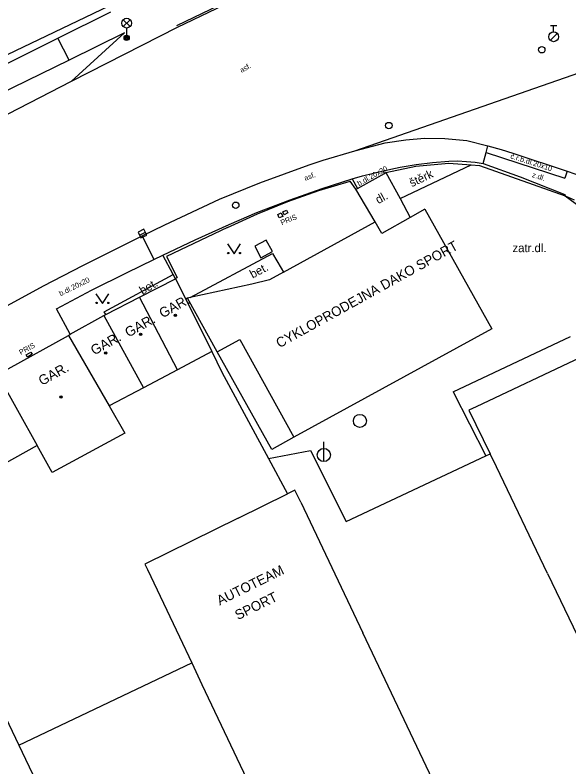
# Model space of a CAD drawing. Extents: x -595546 to -593986, y -1160845 to -1159202.
# Drawn here: x -595370.7 to -595328.2, y -1159788 to -1159730.4 of the extents above; entities that cross this region are included whole.
import ezdxf

# ---------------------------------------------------------------- set-up
doc = ezdxf.new("R2010")
doc.units = 0
for name, color, linetype in [('Level 26', 7, 'Continuous'), ('Level 27', 7, 'Continuous'), ('Level 28', 7, 'Continuous'), ('Level 33', 7, 'Continuous'), ('Level 36', 7, 'Continuous'), ('Level 39', 7, 'Continuous'), ('neurcene site - povrch.  znaky - skut. stav', 7, 'Continuous'), ('Specificka linie pasportu komunikaci', 7, 'Continuous'), ('TM - budovy zdene_ betonove - VP', 7, 'Continuous'), ('TM - chodniky - VP', 7, 'Continuous'), ('TM - komunikace - VP', 7, 'Continuous'), ('TM - letecke snimky - pomocna linie', 7, 'Continuous'), ('TM - plot drateny_ kovovy - VP', 7, 'Continuous'), ('TM - plot zdeny_ ohradni zed - VP', 7, 'Continuous'), ('TM - podezdivka plotu - VP', 7, 'Continuous'), ('TM - pomocna konstrukcni linie', 7, 'Continuous'), ('TM - popis objektu', 7, 'Continuous'), ('TM - popis povrchu', 7, 'Continuous'), ('TM - rozhrani mezi zpev. plochami mezi sebou - VP', 7, 'Continuous'), ('TM - rozhrani ploch obecne - VP', 7, 'Continuous'), ('TM - vjezd na pozemek', 7, 'Continuous')]:
    doc.layers.add(name, color=color, linetype=linetype)

msp = doc.modelspace()

# ---------------------------------------------------------------- linework, layer by layer
at = {"layer": 'Level 26'}
msp.add_lwpolyline([(-595352.307, -1159748.087), (-595351.833, -1159748.967), (-595350.953, -1159748.493), (-595351.427, -1159747.613)], close=True, dxfattribs=at)
at = {"layer": 'Level 27'}
for p, q in [((-595361.124, -1159747.23), (-595360.676, -1159747.01)), ((-595347.01, -1159764.57), (-595347.01, -1159763.07))]:
    msp.add_line(p, q, dxfattribs=at)
msp.add_lwpolyline([(-595361.014, -1159747.455), (-595360.565, -1159747.234), (-595360.786, -1159746.785), (-595361.235, -1159747.006)], close=True, dxfattribs=at)
for centre in [(-595344.25, -1159761.46), (-595347.01, -1159764.07)]:
    msp.add_circle(centre, 0.5, dxfattribs=at)
at = {"layer": 'Level 28'}
for p, q in [((-595329.67, -1159731.175), (-595329.17, -1159731.175)), ((-595329.42, -1159731.675), (-595329.42, -1159731.175)), ((-595329.678, -1159732.322), (-595329.148, -1159731.792))]:
    msp.add_line(p, q, dxfattribs=at)
for centre, radius in [((-595329.42, -1159732.05), 0.375), ((-595330.33, -1159733.04), 0.25), ((-595342.04, -1159738.85), 0.25), ((-595353.76, -1159744.95), 0.25)]:
    msp.add_circle(centre, radius, dxfattribs=at)
at = {"layer": 'Level 33'}
for p, q in [((-595362.375, -1159731.27), (-595361.845, -1159730.74)), ((-595362.375, -1159730.74), (-595361.845, -1159731.27)), ((-595362.11, -1159731.38), (-595362.11, -1159732.13))]:
    msp.add_line(p, q, dxfattribs=at)
for centre, radius in [((-595362.11, -1159731.005), 0.375), ((-595362.11, -1159732.13), 0.2), ((-595362.11, -1159732.13), 0.145), ((-595362.11, -1159732.13), 0.0876)]:
    msp.add_circle(centre, radius, dxfattribs=at)
at = {"layer": 'Level 36'}
for points in [[(-595354.38, -1159747.91), (-595353.88, -1159748.66), (-595353.38, -1159747.91)], [(-595364.46, -1159751.73), (-595363.96, -1159752.48), (-595363.46, -1159751.73)]]:
    msp.add_lwpolyline(points, dxfattribs=at)
for centre in [(-595354.33, -1159748.61), (-595353.431, -1159748.61), (-595364.41, -1159752.43), (-595363.511, -1159752.43)]:
    msp.add_circle(centre, 0.05, dxfattribs=at)
at = {"layer": 'Level 39'}
for centre, radius in [((-595358.38, -1159753.37), 0.09), ((-595358.38, -1159753.37), 0.0398), ((-595361.04, -1159754.83), 0.09), ((-595361.04, -1159754.83), 0.0398), ((-595363.71, -1159756.27), 0.09), ((-595363.71, -1159756.27), 0.0398), ((-595367.14, -1159759.64), 0.09), ((-595367.14, -1159759.64), 0.0398)]:
    msp.add_circle(centre, radius, dxfattribs=at)
at = {"layer": 'neurcene site - povrch.  znaky - skut. stav'}
for points in [[(-595350.15, -1159745.45), (-595349.87, -1159745.33)], [(-595349.87, -1159745.33), (-595349.77, -1159745.54)], [(-595350.54, -1159745.65), (-595350.28, -1159745.53)], [(-595350.42, -1159745.92), (-595350.54, -1159745.65)], [(-595350.15, -1159745.8), (-595350.42, -1159745.92)], [(-595350.28, -1159745.53), (-595350.15, -1159745.8)], [(-595350.05, -1159745.67), (-595350.15, -1159745.45)], [(-595349.77, -1159745.54), (-595350.05, -1159745.67)], [(-595369.79, -1159756.39), (-595369.45, -1159756.19)], [(-595369.45, -1159756.19), (-595369.34, -1159756.36)], [(-595369.69, -1159756.57), (-595369.79, -1159756.39)], [(-595369.34, -1159756.36), (-595369.69, -1159756.57)]]:
    msp.add_lwpolyline(points, dxfattribs=at)
at = {"layer": 'Specificka linie pasportu komunikaci'}
msp.add_lwpolyline([(-595362.26, -1159731.76), (-595366.35, -1159735.48)], dxfattribs=at)
at = {"layer": 'TM - budovy zdene_ betonove - VP'}
for points in [[(-595339.27, -1159745.26), (-595340.39, -1159745.88)], [(-595339.27, -1159745.26), (-595334.16, -1159754.41)], [(-595340.39, -1159745.88), (-595342.58, -1159747.1), (-595343.08, -1159746.22)], [(-595350.09, -1159750.06), (-595343.08, -1159746.22)], [(-595350.09, -1159750.06), (-595351.16, -1159750.66), (-595352.52, -1159751), (-595357.25, -1159752.02)], [(-595361.12, -1159751.99), (-595358.38, -1159750.59)], [(-595358.38, -1159750.59), (-595357.58, -1159752.14)], [(-595363.71, -1159753.32), (-595361.12, -1159751.99)], [(-595358.21, -1159757.54), (-595361.12, -1159751.99)], [(-595357.58, -1159752.14), (-595355.59, -1159756.15)], [(-595357.25, -1159752.02), (-595357.46, -1159752.06)], [(-595355.17, -1159756.17), (-595357.46, -1159752.06)], [(-595366.43, -1159754.83), (-595363.86, -1159753.4)], [(-595363.86, -1159753.4), (-595363.71, -1159753.32)], [(-595363.86, -1159753.4), (-595360.83, -1159758.93)], [(-595334.16, -1159754.41), (-595349.3, -1159762.71)], [(-595371.17, -1159757.47), (-595366.57, -1159754.91)], [(-595366.57, -1159754.91), (-595366.43, -1159754.83)], [(-595366.57, -1159754.91), (-595363.45, -1159760.31)], [(-595355.59, -1159756.15), (-595358.21, -1159757.54)], [(-595349.3, -1159762.71), (-595351, -1159763.65), (-595355.17, -1159756.17)], [(-595327.35, -1159756.6), (-595335.35, -1159760.37)], [(-595372, -1159757.94), (-595368.96, -1159763.34)], [(-595358.21, -1159757.54), (-595360.83, -1159758.93)], [(-595360.83, -1159758.93), (-595363.45, -1159760.31)], [(-595363.45, -1159760.31), (-595362.25, -1159762.39)], [(-595335.35, -1159760.37), (-595335.9, -1159760.63)], [(-595335.9, -1159760.63), (-595334.29, -1159763.98)], [(-595362.25, -1159762.39), (-595367.8, -1159765.41)], [(-595368.96, -1159763.34), (-595372.46, -1159765.29)], [(-595367.8, -1159765.41), (-595368.96, -1159763.34)], [(-595333.8, -1159764.98), (-595334.29, -1159763.98)], [(-595329.88, -1159773.14), (-595333.8, -1159764.98)], [(-595353.57, -1159768.91), (-595349.79, -1159767.04)], [(-595349.22, -1159766.76), (-595349.79, -1159767.04)], [(-595348.78, -1159767.68), (-595349.22, -1159766.76)], [(-595348.78, -1159767.68), (-595348.07, -1159769.18)], [(-595353.57, -1159768.91), (-595360.71, -1159772.43)], [(-595348.07, -1159769.18), (-595344.03, -1159777.69)], [(-595360.71, -1159772.43), (-595360.52, -1159772.84)], [(-595360.52, -1159772.84), (-595358.07, -1159778)], [(-595329.88, -1159773.14), (-595318.4, -1159797)], [(-595358.07, -1159778), (-595357.13, -1159779.98)], [(-595331.89, -1159803.26), (-595344.03, -1159777.69)], [(-595374.01, -1159778.67), (-595370.37, -1159786.29)], [(-595357.13, -1159779.98), (-595356.34, -1159781.64)], [(-595356.34, -1159781.64), (-595343.38, -1159808.93)], [(-595370.37, -1159786.29), (-595356.51, -1159815.35)]]:
    msp.add_lwpolyline(points, dxfattribs=at)
at = {"layer": 'TM - chodniky - VP'}
for points in [[(-595362.26, -1159731.76), (-595366.51, -1159733.84), (-595380.65, -1159740.74)], [(-595342.47, -1159742.32), (-595341.17, -1159742.02), (-595339.94, -1159741.82), (-595338.69, -1159741.67), (-595337.44, -1159741.58), (-595336.77, -1159741.56), (-595336.1, -1159741.59), (-595335.43, -1159741.65), (-595334.82, -1159741.74)], [(-595334.82, -1159741.74), (-595331.99, -1159742.76), (-595328.57, -1159744.13), (-595328.53, -1159744.23)], [(-595342.47, -1159742.32), (-595342.36, -1159742.51)], [(-595359.33, -1159748.78), (-595356.87, -1159747.6), (-595354.27, -1159746.42), (-595352.15, -1159745.51), (-595349.6, -1159744.53), (-595347.15, -1159743.67), (-595344.85, -1159742.93)], [(-595344.85, -1159742.93), (-595344.44, -1159743.66)], [(-595328.53, -1159744.23), (-595327.84, -1159744.54)], [(-595360.02, -1159749.11), (-595359.33, -1159748.78)], [(-595358.55, -1159750.26), (-595359.33, -1159748.78)], [(-595366.43, -1159754.83), (-595367.48, -1159752.87), (-595364.79, -1159751.45), (-595362.07, -1159750.09), (-595360.02, -1159749.11)], [(-595358.38, -1159750.59), (-595358.55, -1159750.26)]]:
    msp.add_lwpolyline(points, dxfattribs=at)
at = {"layer": 'TM - komunikace - VP'}
for p, q in [((-595348.844, -1159726.661), (-595358.303, -1159731.202)), ((-595348.779, -1159726.796), (-595358.239, -1159731.337)), ((-595358.239, -1159731.337), (-595366.35, -1159735.48))]:
    msp.add_line(p, q, dxfattribs=at)
for points in [[(-595344.65, -1159740.78), (-595321.11, -1159732.6)], [(-595366.35, -1159735.48), (-595378.44, -1159741.7), (-595382.82, -1159743.91), (-595387.3, -1159746.07), (-595392.63, -1159748.64)], [(-595344.65, -1159740.78), (-595342.31, -1159740.18), (-595340.73, -1159739.95), (-595339.3, -1159739.8), (-595337.74, -1159739.83), (-595336.06, -1159739.99), (-595334.46, -1159740.39)], [(-595334.46, -1159740.39), (-595333.43, -1159740.68), (-595332.54, -1159740.95)], [(-595347.07, -1159741.49), (-595344.65, -1159740.78)], [(-595332.54, -1159740.95), (-595328.37, -1159742.35)], [(-595360.93, -1159747.28), (-595359.18, -1159746.45), (-595355.01, -1159744.48), (-595351.91, -1159743.23), (-595348.13, -1159741.85)], [(-595348.13, -1159741.85), (-595347.07, -1159741.49)], [(-595328.37, -1159742.35), (-595327.2, -1159742.74)], [(-595371.78, -1159752.94), (-595368.48, -1159751.12), (-595365.47, -1159749.56), (-595360.93, -1159747.28)]]:
    msp.add_lwpolyline(points, dxfattribs=at)
at = {"layer": 'TM - letecke snimky - pomocna linie'}
for points in [[(-595341.16, -1159744.44), (-595335.72, -1159741.86)], [(-595342.26, -1159742.45), (-595341.16, -1159744.44)], [(-595343.08, -1159746.22), (-595344.55, -1159743.72)], [(-595341.16, -1159744.44), (-595340.39, -1159745.88)], [(-595355.17, -1159756.17), (-595353.45, -1159755.22), (-595349.3, -1159762.71)], [(-595345.29, -1159769.17), (-595334.6, -1159764.13)], [(-595334.6, -1159764.13), (-595334.29, -1159763.98)], [(-595370.37, -1159786.29), (-595357.13, -1159779.98)]]:
    msp.add_lwpolyline(points, dxfattribs=at)
at = {"layer": 'TM - plot drateny_ kovovy - VP'}
for points in [[(-595342.26, -1159742.45), (-595339.97, -1159741.95), (-595337.45, -1159741.73), (-595335.72, -1159741.86)], [(-595335.72, -1159741.86), (-595335.1, -1159741.91)], [(-595354.38, -1159746.66), (-595352.09, -1159745.61), (-595349.76, -1159744.67), (-595347.39, -1159743.83), (-595344.99, -1159743.1)], [(-595344.55, -1159743.72), (-595344.99, -1159743.1)], [(-595328.53, -1159744.23), (-595324.88, -1159746.9)], [(-595354.38, -1159746.66), (-595359.06, -1159748.87)], [(-595359.06, -1159748.87), (-595358.24, -1159750.49)], [(-595355.59, -1159756.15), (-595354.82, -1159757.72)], [(-595354.82, -1159757.72), (-595351.25, -1159764.34)], [(-595351.25, -1159764.34), (-595348.02, -1159763.72), (-595345.29, -1159769.17)], [(-595351.25, -1159764.34), (-595349.79, -1159767.04)]]:
    msp.add_lwpolyline(points, dxfattribs=at)
at = {"layer": 'TM - plot zdeny_ ohradni zed - VP'}
for points in [[(-595363.48, -1159729.7), (-595380.82, -1159738), (-595389.42, -1159742.27), (-595394.38, -1159744.74)], [(-595337.11, -1159759.23), (-595328.12, -1159754.99)]]:
    msp.add_lwpolyline(points, dxfattribs=at)
at = {"layer": 'TM - podezdivka plotu - VP'}
msp.add_lwpolyline([(-595380.52, -1159738.68), (-595375.8, -1159736.35), (-595367.38, -1159732.16), (-595363.31, -1159730.13)], dxfattribs=at)
at = {"layer": 'TM - pomocna konstrukcni linie'}
for points in [[(-595358.24, -1159750.49), (-595358.38, -1159750.59)], [(-595357.46, -1159752.06), (-595357.58, -1159752.14)], [(-595337.11, -1159759.23), (-595334.6, -1159764.13)]]:
    msp.add_lwpolyline(points, dxfattribs=at)
at = {"layer": 'TM - rozhrani mezi zpev. plochami mezi sebou - VP'}
for points in [[(-595366.51, -1159733.84), (-595367.38, -1159732.16)], [(-595334.59, -1159740.91), (-595334.46, -1159740.39)], [(-595334.82, -1159741.74), (-595334.59, -1159740.91)], [(-595334.59, -1159740.91), (-595328.55, -1159742.88)], [(-595344.85, -1159742.93), (-595344.04, -1159742.7), (-595343.22, -1159742.49), (-595342.47, -1159742.32)], [(-595328.37, -1159742.35), (-595328.55, -1159742.88)], [(-595360.93, -1159747.28), (-595360.02, -1159749.11)]]:
    msp.add_lwpolyline(points, dxfattribs=at)
at = {"layer": 'TM - rozhrani ploch obecne - VP'}
for points in [[(-595357.25, -1159752.02), (-595350.94, -1159748.63)], [(-595350.94, -1159748.63), (-595350.27, -1159749.76)], [(-595350.27, -1159749.76), (-595350.09, -1159750.06)], [(-595363.71, -1159753.32), (-595363.82, -1159753.12), (-595358.55, -1159750.26)]]:
    msp.add_lwpolyline(points, dxfattribs=at)
at = {"layer": 'TM - vjezd na pozemek'}
for points in [[(-595342.36, -1159742.51), (-595342.26, -1159742.45)], [(-595335.1, -1159741.91), (-595328.53, -1159744.23)], [(-595344.44, -1159743.66), (-595342.36, -1159742.51)], [(-595344.55, -1159743.72), (-595344.44, -1159743.66)]]:
    msp.add_lwpolyline(points, dxfattribs=at)

# ---------------------------------------------------------------- texts
at = {"layer": 'TM - popis objektu'}
for s, height, rotation, p in [('PRIS', 0.4, 22.18957, (-595350.23, -1159746.48)), ('CYKLOPRODEJNA DAKO SPORT', 0.75, 29, (-595350.41, -1159755.9)), ('GAR.', 0.75, 28.85226, (-595359.36, -1159753.61)), ('GAR.', 0.75, 28.85226, (-595361.98, -1159755.08)), ('GAR.', 0.75, 28.85226, (-595364.6, -1159756.45)), ('PRIS', 0.4, 28.91752, (-595370.21, -1159756.42)), ('GAR.', 0.75, 28.85226, (-595368.6, -1159758.78)), ('AUTOTEAM', 0.75, 26.21, (-595354.98, -1159775.6)), ('SPORT', 0.75, 26.21, (-595353.59, -1159776.72))]:
    msp.add_text(s, height=height, rotation=rotation, dxfattribs=at).set_placement(p)
at = {"layer": 'TM - popis povrchu'}
for s, height, rotation, p in [('asf.', 0.4, 29.48165, (-595353.31, -1159734.82)), ('č.r.b.dl.20x10', 0.4, 342.31411, (-595332.76, -1159741.35)), ('asf.', 0.4, 20, (-595348.44, -1159743.08)), ('b.dl.20x20', 0.4, 29, (-595344.32, -1159743.49)), ('štěrk', 0.65, 25, (-595340.28, -1159743.57)), ('z.dl.', 0.4, 342.31411, (-595331.1, -1159742.78)), ('dl.', 0.65, 29, (-595342.84, -1159744.87)), ('bet.', 0.65, 28, (-595352.47, -1159750.57)), ('b.dl.20x20', 0.4, 26.34056, (-595367.17, -1159751.92)), ('bet.', 0.65, 30.08504, (-595360.9, -1159751.82))]:
    msp.add_text(s, height=height, rotation=rotation, dxfattribs=at).set_placement(p)
msp.add_text('zatr.dl.', height=0.65, dxfattribs=at).set_placement((-595332.57, -1159748.54))
msp.add_text('zatr.dl.', height=0.65, dxfattribs=at).set_placement((-595332.57, -1159748.54))

doc.saveas('drawing.dxf')
